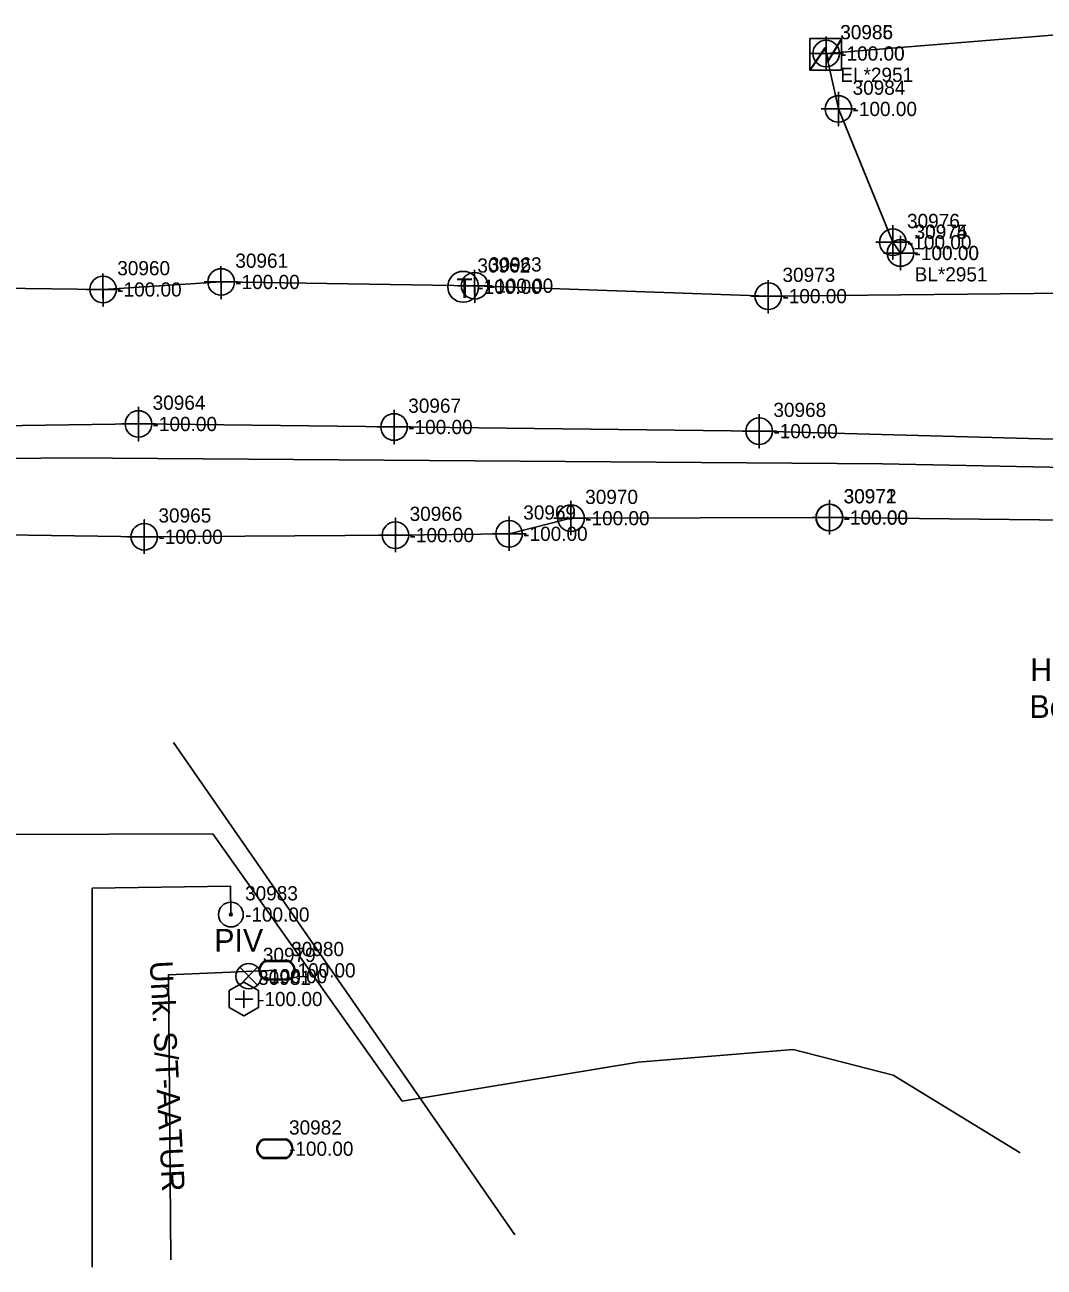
# Model space of a CAD drawing. Extents: x 2083698 to 2094313, y 743246 to 752873.
# Drawn here: x 2089023.7 to 2089203.2, y 744233.5 to 744452.3 of the extents above; entities that cross this region are included whole.
import ezdxf

# ---------------------------------------------------------------- set-up
doc = ezdxf.new("R2010")
doc.units = 0
for name, color, linetype in [('COGO Default Chain', 7, 'Continuous'), ('COGO Default Curve', 7, 'Continuous'), ('COGO Default Parcel', 7, 'Continuous'), ('COGO Default Point Number', 7, 'Continuous'), ('Default Symbol Cogo Comment', 7, 'Continuous'), ('Exist Guardrail', 7, 'Continuous'), ('Exist Other Culture Area Outline', 7, 'Continuous'), ('Exist Property Iron Pin Leader', 7, 'Continuous'), ('Exist Property Iron Pin Text', 7, 'Continuous'), ('Exist Property Line', 7, 'Continuous'), ('Exist Property Monument Cogo Elevation', 7, 'Continuous'), ('Exist Property Monument Cogo Number', 7, 'Continuous'), ('Exist Property Monument Leader', 7, 'Continuous'), ('Exist Property Monument Text', 7, 'Continuous'), ('Exist Right of Way Line', 7, 'Continuous'), ('Exist Right of Way Line Leader', 7, 'Continuous'), ('Exist Right of Way Line Text', 7, 'Continuous'), ('Exist Right of Way Monument CELL', 7, 'Continuous'), ('Exist Roads EOP', 7, 'Continuous'), ('Exist Roads EOP Cogo Comment', 7, 'Continuous'), ('Exist Roads EOP Cogo Elevation', 7, 'Continuous'), ('Exist Roads EOP Cogo Number', 7, 'Continuous'), ('Exist Roads EOP Cogo Point CELL', 7, 'Continuous'), ('Exist Roads EOP Leader', 7, 'Continuous'), ('Exist Roads EOP Text', 7, 'Continuous'), ('Exist Structure Minor Pipes RCP 12 Inch', 7, 'Continuous'), ('Exist Utilities Gas UG Line SUE LOS B', 7, 'Continuous'), ('Exist Utilities Other Located Object CELL', 7, 'Continuous'), ('Exist Utilities Other Located Object Text', 7, 'Continuous'), ('Exist Utilities Other Pole CELL', 7, 'Continuous'), ('Exist Utilities Power UG Cable SUE LOS B', 7, 'Continuous'), ('Exist Utilities Sanitary Sewer UG Line', 7, 'Continuous'), ('Exist Utilities Telephone UG Cable SUE LOS C', 7, 'Continuous'), ('Exist Utilities Telephone UG Conduit SUE LOS B', 7, 'Continuous'), ('Exist Utilities Water UG Line SUE LOS B', 7, 'Continuous'), ('Exist Utilities Water UG Line SUE LOS C', 7, 'Continuous'), ('Exist Utilities Water UG Line SUE LOS C Text', 7, 'Continuous'), ('Exist Utilities Water Valve Text', 7, 'Continuous'), ('Old_Level_20', 7, 'Continuous'), ('Scratch_Level_0', 7, 'Continuous'), ('Scratch_Level_2', 7, 'Continuous')]:
    doc.layers.add(name, color=color, linetype=linetype)

msp = doc.modelspace()

# ---------------------------------------------------------------- linework, layer by layer
at = {"layer": 'COGO Default Curve'}
for points in [[(2089116.84, 744365.42), (2089122.84, 744365.42), (2089119.84, 744365.42), (2089119.84, 744368.42), (2089119.84, 744362.42)], [(2089162.33, 744365.52), (2089168.33, 744365.52), (2089165.33, 744365.52), (2089165.33, 744368.52), (2089165.33, 744362.52)], [(2089162.36, 744365.55), (2089168.36, 744365.55), (2089165.36, 744365.55), (2089165.36, 744368.55), (2089165.36, 744362.55)], [(2089105.93, 744362.67), (2089111.93, 744362.67), (2089108.93, 744362.67), (2089108.93, 744365.67), (2089108.93, 744359.67)], [(2089041.7, 744362.15), (2089047.7, 744362.15), (2089044.7, 744362.15), (2089044.7, 744365.15), (2089044.7, 744359.15)], [(2089085.92, 744362.44), (2089091.92, 744362.44), (2089088.92, 744362.44), (2089088.92, 744365.44), (2089088.92, 744359.44)]]:
    msp.add_lwpolyline(points, dxfattribs=at)
for centre in [(2089119.84, 744365.42), (2089165.33, 744365.52), (2089165.36, 744365.55), (2089044.7, 744362.15), (2089088.92, 744362.44), (2089108.93, 744362.67)]:
    msp.add_circle(centre, 2.34, dxfattribs=at)
at = {"layer": 'COGO Default Point Number'}
for points in [[(2089043.67, 744385.01), (2089043.67, 744379.01), (2089043.67, 744382.01), (2089046.67, 744382.01), (2089040.67, 744382.01)], [(2089088.68, 744384.48), (2089088.68, 744378.48), (2089088.68, 744381.48), (2089091.68, 744381.48), (2089085.68, 744381.48)], [(2089152.98, 744383.75), (2089152.98, 744377.75), (2089152.98, 744380.75), (2089155.98, 744380.75), (2089149.98, 744380.75)]]:
    msp.add_lwpolyline(points, dxfattribs=at)
for centre in [(2089043.67, 744382.01), (2089088.68, 744381.48), (2089152.98, 744380.75)]:
    msp.add_circle(centre, 2.34, dxfattribs=at)
at = {"layer": 'Exist Guardrail'}
for p, q in [((2089068.07, 744285.79), (2089068.07, 744285.79)), ((2089067.69, 744254.37), (2089067.69, 744254.37))]:
    msp.add_line(p, q, dxfattribs=at)
for points in [[(2089066.03, 744287.49), (2089070.1, 744287.49)], [(2089066.03, 744287.36), (2089070.1, 744287.36)], [(2089070.1, 744284.23), (2089066, 744284.23)], [(2089070.1, 744284.09), (2089066, 744284.09)], [(2089065.65, 744256.07), (2089069.72, 744256.07)], [(2089065.65, 744255.94), (2089069.72, 744255.94)], [(2089069.72, 744252.81), (2089065.62, 744252.81)], [(2089069.72, 744252.67), (2089065.62, 744252.67)]]:
    msp.add_lwpolyline(points, dxfattribs=at)
for centre, radius, start, end in [((2089066.76, 744285.79), 1.86, 113.178, 245.9794), ((2089066.77, 744285.79), 1.73, 115.3009, 243.7824), ((2089069.36, 744285.79), 1.86, 293.6483, 66.3084), ((2089069.37, 744285.79), 1.73, 295.1272, 64.8728), ((2089066.38, 744254.37), 1.86, 113.178, 245.9794), ((2089066.39, 744254.37), 1.73, 115.3009, 243.7824), ((2089068.98, 744254.38), 1.86, 293.6483, 66.3084), ((2089068.99, 744254.37), 1.73, 295.1272, 64.8728)]:
    msp.add_arc(centre, radius, start, end, dxfattribs=at)
at = {"layer": 'Exist Other Culture Area Outline'}
msp.add_line((2089164.74, 744447.27), (2089164.74, 744447.27), dxfattribs=at)
msp.add_lwpolyline([(2089161.89, 744449.88), (2089167.45, 744449.88), (2089167.45, 744444.33), (2089161.89, 744444.33)], close=True, dxfattribs=at)
for points in [[(2089161.89, 744444.33), (2089164.54, 744448.27), (2089165.17, 744446.06), (2089167.45, 744449.88)], [(2089161.96, 744444.33), (2089164.54, 744448.06), (2089165.12, 744445.88), (2089167.45, 744449.72)]]:
    msp.add_lwpolyline(points, dxfattribs=at)
at = {"layer": 'Exist Property Iron Pin Text'}
for points in [[(2089164.76, 744450.26), (2089164.76, 744444.26), (2089164.76, 744447.26), (2089167.76, 744447.26), (2089161.76, 744447.26)], [(2089166.92, 744440.49), (2089166.92, 744434.49), (2089166.92, 744437.49), (2089169.92, 744437.49), (2089163.92, 744437.49)], [(2089176.51, 744417.01), (2089176.51, 744411.01), (2089176.51, 744414.01), (2089179.51, 744414.01), (2089173.51, 744414.01)], [(2089177.85, 744415.12), (2089177.85, 744409.12), (2089177.85, 744412.12), (2089180.85, 744412.12), (2089174.85, 744412.12)]]:
    msp.add_lwpolyline(points, dxfattribs=at)
for centre in [(2089164.76, 744447.26), (2089166.92, 744437.49), (2089176.51, 744414.01), (2089177.85, 744412.12)]:
    msp.add_circle(centre, 2.34, dxfattribs=at)
at = {"layer": 'Exist Right of Way Line Text'}
for points in [[(2089058.2, 744409.83), (2089058.23, 744404.02), (2089058.21, 744407.02), (2089061.23, 744407.02), (2089055.23, 744407.02)], [(2089037.4, 744408.51), (2089037.44, 744402.7), (2089037.42, 744405.7), (2089040.44, 744405.7), (2089034.44, 744405.7)], [(2089102.84, 744409.17), (2089102.88, 744403.36), (2089102.86, 744406.36), (2089105.88, 744406.36), (2089099.88, 744406.36)], [(2089154.55, 744407.35), (2089154.58, 744401.53), (2089154.56, 744404.53), (2089157.58, 744404.53), (2089151.58, 744404.53)]]:
    msp.add_lwpolyline(points, dxfattribs=at)
for centre in [(2089058.23, 744407.02), (2089037.44, 744405.7), (2089102.88, 744406.36), (2089154.58, 744404.53)]:
    msp.add_circle(centre, 2.34, dxfattribs=at)
at = {"layer": 'Exist Roads EOP'}
msp.add_lwpolyline([(2089064.66, 744286.34), (2089061.51, 744283.19), (2089063.08, 744284.76), (2089064.66, 744283.19), (2089061.51, 744286.34)], dxfattribs=at)
msp.add_circle((2089063.08, 744284.76), 2.23, dxfattribs=at)
at = {"layer": 'Exist Roads EOP Cogo Elevation'}
msp.add_line((2089062.25, 744280.73), (2089062.25, 744280.73), dxfattribs=at)
msp.add_lwpolyline([(2089059.67, 744282.22), (2089059.66, 744279.24), (2089062.24, 744277.75), (2089064.82, 744279.23), (2089064.83, 744282.21), (2089062.25, 744283.71)], close=True, dxfattribs=at)
msp.add_lwpolyline([(2089062.25, 744282.24), (2089062.25, 744279.22), (2089062.25, 744280.73), (2089063.76, 744280.73), (2089060.73, 744280.73)], dxfattribs=at)
at = {"layer": 'Exist Utilities Gas UG Line SUE LOS B'}
msp.add_lwpolyline([(2088807.97, 744361.31), (2088852.53, 744361.47), (2088896.8, 744362.56), (2088962.47, 744363.66), (2088995.63, 744362.86), (2089044.7, 744362.15), (2089088.92, 744362.44), (2089108.93, 744362.67), (2089119.84, 744365.42), (2089165.33, 744365.52), (2089165.36, 744365.55), (2089212.92, 744365.03), (2089281.07, 744362.15), (2089302.67, 744360.64), (2089349.52, 744360.54), (2089404.71, 744359.19), (2089426.97, 744358.14), (2089430.13, 744363.55), (2089440.89, 744394.23)], dxfattribs=at)
at = {"layer": 'Exist Utilities Other Located Object CELL'}
for radius in [2.18, 0.24]:
    msp.add_circle((2089059.95, 744295.61), radius, dxfattribs=at)
at = {"layer": 'Exist Utilities Power UG Cable SUE LOS B'}
msp.add_line((2089164.76, 744447.26), (2089225.04, 744452.18), dxfattribs=at)
msp.add_lwpolyline([(2089164.76, 744447.26), (2089166.92, 744437.49), (2089176.51, 744414.01), (2089177.85, 744412.12)], dxfattribs=at)
at = {"layer": 'Exist Utilities Telephone UG Cable SUE LOS C'}
for points in [[(2088759.65, 744370.97), (2088919.17, 744374.66), (2089031.12, 744376.07), (2089174.71, 744374.98), (2089313.29, 744372.22), (2089373.41, 744370.32), (2089376.41, 744356.43)], [(2088964.72, 744320.86), (2088983.58, 744309.62), (2089056.76, 744309.81), (2089090.13, 744262.77), (2089131.65, 744269.59), (2089158.96, 744271.87), (2089176.59, 744267.32), (2089198.96, 744253.66)]]:
    msp.add_lwpolyline(points, dxfattribs=at)
at = {"layer": 'Exist Utilities Telephone UG Conduit SUE LOS B'}
msp.add_lwpolyline([(2088802.38, 744402.7), (2088840.26, 744402.72), (2088907.76, 744404.72), (2088959, 744404.26), (2089005.48, 744406.1), (2089037.44, 744405.7), (2089058.23, 744407.02), (2089102.88, 744406.36), (2089154.58, 744404.53), (2089213.03, 744405.11), (2089242.89, 744403.67), (2089298.87, 744401.98), (2089347, 744401.02), (2089376.82, 744400.29), (2089424.67, 744399.53), (2089465.12, 744399.36), (2089487.47, 744399.37), (2089543.2, 744398.02)], dxfattribs=at)
at = {"layer": 'Exist Utilities Water UG Line SUE LOS B'}
msp.add_lwpolyline([(2088808.27, 744378.65), (2088851.64, 744379.93), (2088896.97, 744381.18), (2088955.72, 744381.3), (2088994.48, 744381.32), (2089043.67, 744382.01), (2089088.68, 744381.48), (2089152.98, 744380.75), (2089211.18, 744379.13), (2089245.28, 744378.37), (2089272.12, 744377.81), (2089295.1, 744377.88), (2089303.51, 744377.68), (2089349.87, 744375.62), (2089377.83, 744374.3), (2089423.75, 744372.87), (2089447.64, 744371.96), (2089486.72, 744370.6), (2089527.78, 744369.37), (2089565.49, 744368.81)], dxfattribs=at)
msp.add_circle((2089100.85, 744406.17), 2.72, dxfattribs=at)
at = {"layer": 'Exist Utilities Water UG Line SUE LOS C'}
msp.add_line((2089049.86, 744325.92), (2089109.96, 744239.23), dxfattribs=at)
for points in [[(2089059.95, 744295.61), (2089059.9, 744300.61), (2089035.53, 744300.28), (2089035.53, 744233.51)], [(2089068.07, 744285.79), (2089048.96, 744285), (2089049.39, 744234.81)]]:
    msp.add_lwpolyline(points, dxfattribs=at)

# ---------------------------------------------------------------- texts
at = {"layer": 'COGO Default Chain'}
for p in [(2089122.34, 744364.17), (2089167.83, 744364.27), (2089167.86, 744364.3), (2089047.2, 744360.9), (2089091.42, 744361.19), (2089111.43, 744361.42)]:
    msp.add_text('-100.00', height=2.5, dxfattribs=at).set_placement(p)
at = {"layer": 'COGO Default Parcel'}
msp.add_text('30983', height=2.5, dxfattribs=at).set_placement((2089062.45, 744298.11))
at = {"layer": 'Default Symbol Cogo Comment'}
for p in [(2089070.57, 744284.54), (2089070.19, 744253.12)]:
    msp.add_text('-100.00', height=2.5, dxfattribs=at).set_placement(p)
at = {"layer": 'Exist Property Iron Pin Leader'}
for s, p in [('30986', (2089167.26, 744449.76)), ('30984', (2089169.42, 744439.99)), ('30976', (2089179.01, 744416.51)), ('30975', (2089180.35, 744414.62))]:
    msp.add_text(s, height=2.5, dxfattribs=at).set_placement(p)
at = {"layer": 'Exist Property Line'}
for p in [(2089046.17, 744380.76), (2089091.18, 744380.23), (2089155.48, 744379.5)]:
    msp.add_text('-100.00', height=2.5, dxfattribs=at).set_placement(p)
at = {"layer": 'Exist Property Monument Cogo Elevation'}
msp.add_text('-100.00', height=2.5, dxfattribs=at).set_placement((2089180.33, 744410.88))
at = {"layer": 'Exist Property Monument Cogo Number'}
msp.add_text('30974', height=2.5, dxfattribs=at).set_placement((2089180.33, 744414.63))
at = {"layer": 'Exist Property Monument Leader'}
for s, p in [('EL*2951', (2089167.26, 744442.26)), ('BL*2951', (2089180.35, 744407.12))]:
    msp.add_text(s, height=2.5, dxfattribs=at).set_placement(p)
at = {"layer": 'Exist Property Monument Text'}
for p in [(2089167.26, 744446.01), (2089169.42, 744436.24), (2089179.01, 744412.76), (2089180.35, 744410.87)]:
    msp.add_text('-100.00', height=2.5, dxfattribs=at).set_placement(p)
at = {"layer": 'Exist Right of Way Line'}
for s, p in [('30964', (2089046.17, 744384.51)), ('30967', (2089091.18, 744383.98)), ('30968', (2089155.48, 744383.25))]:
    msp.add_text(s, height=2.5, dxfattribs=at).set_placement(p)
at = {"layer": 'Exist Right of Way Line Leader'}
for s, p in [('30961', (2089060.73, 744409.52)), ('30960', (2089039.94, 744408.2)), ('30963', (2089105.38, 744408.86)), ('30973', (2089157.08, 744407.03))]:
    msp.add_text(s, height=2.5, dxfattribs=at).set_placement(p)
at = {"layer": 'Exist Right of Way Monument CELL'}
msp.add_text('-100.00', height=2.5, dxfattribs=at).set_placement((2089064.75, 744279.48))
at = {"layer": 'Exist Roads EOP Cogo Comment'}
msp.add_text('30981', height=2.5, dxfattribs=at).set_placement((2089064.75, 744283.23))
at = {"layer": 'Exist Roads EOP Cogo Number'}
msp.add_text('-100.00', height=2.5, dxfattribs=at).set_placement((2089167.24, 744446.02))
at = {"layer": 'Exist Roads EOP Cogo Point CELL'}
msp.add_text('30985', height=2.5, dxfattribs=at).set_placement((2089167.24, 744449.77))
at = {"layer": 'Exist Roads EOP Leader'}
msp.add_text('-100.00', height=2.5, dxfattribs=at).set_placement((2089065.58, 744283.51))
at = {"layer": 'Exist Roads EOP Text'}
msp.add_text('30979', height=2.5, dxfattribs=at).set_placement((2089065.58, 744287.26))
at = {"layer": 'Exist Structure Minor Pipes RCP 12 Inch'}
msp.add_text('30962', height=2.5, dxfattribs=at).set_placement((2089103.35, 744408.67))
at = {"layer": 'Exist Utilities Other Located Object Text'}
msp.add_text('PIV', height=4, dxfattribs=at).set_placement((2089057.02, 744289.07))
at = {"layer": 'Exist Utilities Other Pole CELL'}
for s, p in [('30980', (2089070.57, 744288.29)), ('30982', (2089070.19, 744256.87))]:
    msp.add_text(s, height=2.5, dxfattribs=at).set_placement(p)
at = {"layer": 'Exist Utilities Sanitary Sewer UG Line'}
msp.add_text('-100.00', height=2.5, dxfattribs=at).set_placement((2089103.35, 744404.92))
at = {"layer": 'Exist Utilities Water UG Line SUE LOS B'}
msp.add_text('T', height=3.5, dxfattribs=at).set_placement((2089099.68, 744404.17))
at = {"layer": 'Exist Utilities Water UG Line SUE LOS C Text'}
msp.add_text('Unk. S/T-AATUR', height=4, rotation=273.1166, dxfattribs=at).set_placement((2089045.66, 744287.37))
at = {"layer": 'Exist Utilities Water Valve Text'}
for s, p in [('Hot', (2089200.7, 744336.74)), ('Box', (2089200.57, 744330.24))]:
    msp.add_text(s, height=4, dxfattribs=at).set_placement(p)
at = {"layer": 'Old_Level_20'}
for s, p in [('30970', (2089122.34, 744367.92)), ('30971', (2089167.83, 744368.02)), ('30972', (2089167.86, 744368.05)), ('30969', (2089111.43, 744365.17)), ('30965', (2089047.2, 744364.65)), ('30966', (2089091.42, 744364.94))]:
    msp.add_text(s, height=2.5, dxfattribs=at).set_placement(p)
at = {"layer": 'Scratch_Level_0'}
msp.add_text('-100.00', height=2.5, dxfattribs=at).set_placement((2089062.45, 744294.36))
at = {"layer": 'Scratch_Level_2'}
for p in [(2089060.73, 744405.77), (2089105.38, 744405.11), (2089039.94, 744404.45), (2089157.08, 744403.28)]:
    msp.add_text('-100.00', height=2.5, dxfattribs=at).set_placement(p)

doc.saveas('drawing.dxf')
